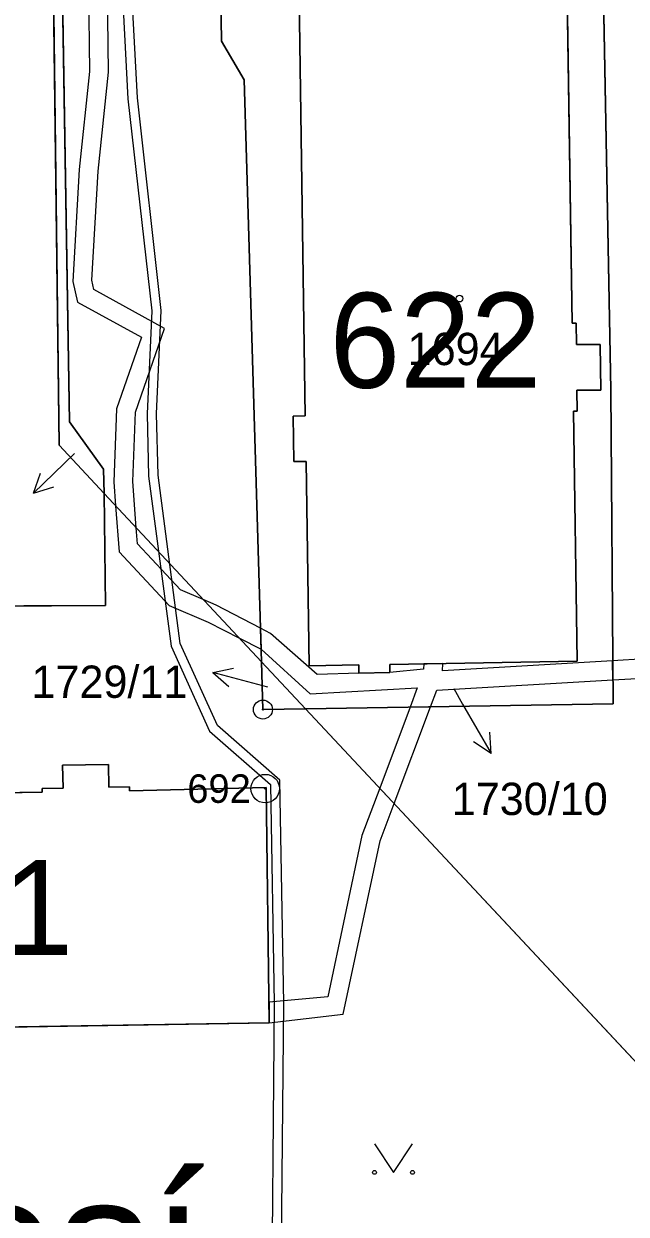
# Model space of a CAD drawing. Extents: x -689422 to -685210, y -987725 to -982160.
# Drawn here: x -687040.7 to -687009, y -985084.5 to -985021.9 of the extents above; entities that cross this region are included whole.
import ezdxf

# ---------------------------------------------------------------- set-up
doc = ezdxf.new("R2010")
doc.units = 0
for name, color, linetype in [('KN_Budovy', 7, 'Continuous'), ('KN_Budovy_cisla_domovni', 7, 'Continuous'), ('KN_Hranice_parcel', 7, 'Continuous'), ('KN_Parcelni cisla', 7, 'Continuous'), ('KN_Parcelni cisla_sipky', 7, 'Continuous'), ('KN_Polygon parcely', 7, 'Continuous'), ('KN_Popisy_pomistni nazvy nazvy ulic', 7, 'Continuous'), ('KN_POZEMKY_OSTATNI PLOCHA', 7, 'Continuous'), ('KN_POZEMKY_ZASTAVENA PLOCHA', 7, 'Continuous'), ('KN_VYUZITI_17_ostatni plocha_ostatni komunikace', 7, 'Continuous'), ('KN_VYUZITI_19_ostatni plocha_zelen', 7, 'Continuous'), ('KN_VYUZITI_26_ostatni plocha_jina plocha', 7, 'Continuous'), ('KN_Věcná břemena k části', 7, 'Continuous'), ('KN_Značky bodu BP', 7, 'Continuous'), ('KN_Značky budov', 7, 'Continuous'), ('KN_Značky kultur', 7, 'Continuous')]:
    doc.layers.add(name, color=color, linetype=linetype)

msp = doc.modelspace()

# ---------------------------------------------------------------- linework, layer by layer
at = {"layer": 'KN_Budovy'}
for points in [[(-687026.48, -985044.91), (-687025.83, -985044.9), (-687025.66, -985055.66), (-687023.05, -985055.61), (-687023.05, -985056.04), (-687021.42, -985056.01), (-687021.42, -985055.58), (-687011.54, -985055.42), (-687011.74, -985042.26), (-687011.54, -985042.25), (-687011.56, -985041.15), (-687010.31, -985041.14), (-687010.34, -985038.74), (-687011.59, -985038.75), (-687011.61, -985037.62), (-687011.81, -985037.63), (-687012.08, -985020.26), (-687016.34, -985020.28), (-687026.2, -985020.47), (-687025.87, -985042.5), (-687026.51, -985042.51)], [(-687057.83, -985061.2), (-687060.24, -985061.24), (-687060.22, -985062.44), (-687061.32, -985062.46), (-687061.32, -985062.66), (-687071.5, -985062.82), (-687071.31, -985075.17), (-687027.77, -985074.44), (-687027.93, -985062.07), (-687035.12, -985062.23), (-687035.12, -985062.03), (-687036.22, -985062.05), (-687036.24, -985060.85), (-687038.65, -985060.89), (-687038.63, -985062.09), (-687039.73, -985062.11), (-687039.73, -985062.31), (-687056.71, -985062.58), (-687056.71, -985062.38), (-687057.81, -985062.4)]]:
    msp.add_lwpolyline(points, close=True, dxfattribs=at)
at = {"layer": 'KN_Hranice_parcel'}
for p, q in [((-687036.47, -985046.58), (-687028.17, -985055.45)), ((-687025.86, -985057.92), (-687028.17, -985055.45)), ((-687025.86, -985057.92), (-687001.02, -985084.47))]:
    msp.add_line(p, q, dxfattribs=at)
for points in [[(-687038.99, -985000), (-687038.29, -985042.81), (-687036.49, -985045.3), (-687036.47, -985046.58)], [(-687036.47, -985046.58), (-687038.84, -985044.05), (-687039.26, -985009.93)], [(-687028.17, -985055.45), (-687029.08, -985024.82), (-687030.28, -985022.78), (-687030.31, -985020.45)], [(-687026.2, -985020.47), (-687025.87, -985042.5), (-687026.51, -985042.51), (-687026.48, -985044.91), (-687025.83, -985044.9), (-687025.66, -985055.66), (-687023.05, -985055.61), (-687023.05, -985056.04), (-687021.42, -985056.01), (-687021.42, -985055.58), (-687011.54, -985055.42), (-687011.74, -985042.26), (-687011.54, -985042.25), (-687011.56, -985041.15), (-687010.31, -985041.14), (-687010.34, -985038.74), (-687011.59, -985038.75), (-687011.61, -985037.62), (-687011.81, -985037.63), (-687012.08, -985020.26)], [(-687010.37, -985020.25), (-687010.17, -985020.45), (-687009.78, -985041.13), (-687009.66, -985057.65), (-687025.86, -985057.92)], [(-687085.57, -985080.1), (-687084.59, -985078.17), (-687082.67, -985077.81), (-687080.8, -985078), (-687080.77, -985062.81), (-687082.66, -985062.75), (-687082.67, -985059.02), (-687085.77, -985059.23), (-687084.44, -985056.3), (-687082.36, -985054.21), (-687079.52, -985053.03), (-687075.14, -985052.64), (-687036.39, -985052.49), (-687036.47, -985046.58)], [(-687025.86, -985057.92), (-687028.1, -985057.96), (-687028.17, -985055.45)], [(-687039.73, -985062.11), (-687039.73, -985062.31), (-687056.71, -985062.58), (-687056.71, -985062.38), (-687057.81, -985062.4), (-687057.83, -985061.2), (-687060.24, -985061.24), (-687060.22, -985062.44), (-687061.32, -985062.46), (-687061.32, -985062.66), (-687071.5, -985062.82), (-687071.31, -985075.17), (-687027.77, -985074.44), (-687027.93, -985062.07), (-687035.12, -985062.23), (-687035.12, -985062.03), (-687036.22, -985062.05), (-687036.24, -985060.85), (-687038.65, -985060.89), (-687038.63, -985062.09), (-687039.73, -985062.11)]]:
    msp.add_lwpolyline(points, dxfattribs=at)
at = {"layer": 'KN_Parcelni cisla_sipky'}
for p, q in [((-687038.03, -985044.49), (-687040.189, -985046.575)), ((-687040.189, -985046.575), (-687039.816, -985045.519)), ((-687040.189, -985046.575), (-687039.12, -985046.239)), ((-687030.739, -985056.003), (-687029.642, -985055.779)), ((-687027.84, -985056.78), (-687030.739, -985056.003)), ((-687030.739, -985056.003), (-687029.901, -985056.746)), ((-687018.05, -985056.85), (-687017.58, -985057.67)), ((-687017.58, -985057.67), (-687016.08, -985060.269)), ((-687016.08, -985060.269), (-687017.014, -985059.652)), ((-687016.08, -985060.269), (-687016.147, -985059.151))]:
    msp.add_line(p, q, dxfattribs=at)
at = {"layer": 'KN_Polygon parcely'}
for points in [[(-687038.99, -985000), (-687039.26, -985009.93), (-687038.84, -985044.05), (-687036.47, -985046.58), (-687036.49, -985045.3), (-687038.29, -985042.81)], [(-687012.08, -985020.26), (-687016.34, -985020.28), (-687026.2, -985020.47), (-687025.87, -985042.5), (-687026.51, -985042.51), (-687026.48, -985044.91), (-687025.83, -985044.9), (-687025.66, -985055.66), (-687023.05, -985055.61), (-687023.05, -985056.04), (-687021.42, -985056.01), (-687021.42, -985055.58), (-687011.54, -985055.42), (-687011.74, -985042.26), (-687011.54, -985042.25), (-687011.56, -985041.15), (-687010.31, -985041.14), (-687010.34, -985038.74), (-687011.59, -985038.75), (-687011.61, -985037.62), (-687011.81, -985037.63)], [(-687025.86, -985057.92), (-687028.17, -985055.45), (-687028.1, -985057.96)], [(-687039.73, -985062.11), (-687038.63, -985062.09), (-687038.65, -985060.89), (-687036.24, -985060.85), (-687036.22, -985062.05), (-687035.12, -985062.03), (-687035.12, -985062.23), (-687027.93, -985062.07), (-687027.77, -985074.44), (-687071.31, -985075.17), (-687071.5, -985062.82), (-687061.32, -985062.66), (-687061.32, -985062.46), (-687060.22, -985062.44), (-687060.24, -985061.24), (-687057.83, -985061.2), (-687057.81, -985062.4), (-687056.71, -985062.38), (-687056.71, -985062.58), (-687039.73, -985062.31)], [(-687039.73, -985062.11), (-687039.73, -985062.31), (-687056.71, -985062.58), (-687056.71, -985062.38), (-687057.81, -985062.4), (-687057.83, -985061.2), (-687060.24, -985061.24), (-687060.22, -985062.44), (-687061.32, -985062.46), (-687061.32, -985062.66), (-687071.5, -985062.82), (-687071.31, -985075.17), (-687027.77, -985074.44), (-687027.93, -985062.07), (-687035.12, -985062.23), (-687035.12, -985062.03), (-687036.22, -985062.05), (-687036.24, -985060.85), (-687038.65, -985060.89), (-687038.63, -985062.09)]]:
    msp.add_lwpolyline(points, close=True, dxfattribs=at)
for points in [[(-687038.99, -985000), (-687038.29, -985042.81), (-687036.49, -985045.3), (-687036.47, -985046.58), (-687028.17, -985055.45), (-687029.08, -985024.82), (-687030.28, -985022.78), (-687030.31, -985020.45)], [(-687092.32, -985079.99), (-687085.57, -985080.1), (-687084.59, -985078.17), (-687082.67, -985077.81), (-687080.8, -985078), (-687080.77, -985062.81), (-687082.66, -985062.75), (-687082.67, -985059.02), (-687085.77, -985059.23), (-687084.44, -985056.3), (-687082.36, -985054.21), (-687079.52, -985053.03), (-687075.14, -985052.64), (-687036.39, -985052.49), (-687036.47, -985046.58), (-687038.84, -985044.05), (-687039.26, -985009.93)], [(-687030.31, -985020.45), (-687030.28, -985022.78), (-687029.08, -985024.82), (-687028.17, -985055.45), (-687025.86, -985057.92), (-687009.66, -985057.65), (-687009.78, -985041.13), (-687010.17, -985020.45)], [(-687012.08, -985020.26), (-687011.81, -985037.63), (-687011.61, -985037.62), (-687011.59, -985038.75), (-687010.34, -985038.74), (-687010.31, -985041.14), (-687011.56, -985041.15), (-687011.54, -985042.25), (-687011.74, -985042.26), (-687011.54, -985055.42), (-687021.42, -985055.58), (-687021.42, -985056.01), (-687023.05, -985056.04), (-687023.05, -985055.61), (-687025.66, -985055.66), (-687025.83, -985044.9), (-687026.48, -985044.91), (-687026.51, -985042.51), (-687025.87, -985042.5), (-687026.2, -985020.47)], [(-687010.17, -985020.45), (-687009.78, -985041.13), (-687009.66, -985057.65), (-687025.86, -985057.92), (-687001.02, -985084.47)], [(-687001.02, -985084.47), (-687025.86, -985057.92), (-687028.1, -985057.96), (-687028.17, -985055.45), (-687036.47, -985046.58), (-687036.39, -985052.49), (-687075.14, -985052.64), (-687079.52, -985053.03), (-687082.36, -985054.21), (-687084.44, -985056.3), (-687085.77, -985059.23), (-687082.67, -985059.02), (-687082.66, -985062.75), (-687080.77, -985062.81), (-687080.8, -985078), (-687082.67, -985077.81), (-687084.59, -985078.17), (-687085.57, -985080.1), (-687084.66, -985082.27), (-687082.97, -985084), (-687080.53, -985085.27)]]:
    msp.add_lwpolyline(points, dxfattribs=at)
at = {"layer": 'KN_POZEMKY_OSTATNI PLOCHA'}
for p, q in [((-687038.29, -985042.81), (-687038.99, -985000)), ((-687038.99, -985000), (-687038.29, -985042.81)), ((-687039.26, -985009.93), (-687038.84, -985044.05)), ((-687038.84, -985044.05), (-687039.26, -985009.93)), ((-687030.28, -985022.78), (-687030.31, -985020.45)), ((-687030.31, -985020.45), (-687030.28, -985022.78)), ((-687026.2, -985020.47), (-687025.87, -985042.5)), ((-687011.81, -985037.63), (-687012.08, -985020.26)), ((-687010.17, -985020.45), (-687009.78, -985041.13)), ((-687009.78, -985041.13), (-687010.17, -985020.45)), ((-687029.08, -985024.82), (-687030.28, -985022.78)), ((-687030.28, -985022.78), (-687029.08, -985024.82)), ((-687028.17, -985055.45), (-687029.08, -985024.82)), ((-687029.08, -985024.82), (-687028.17, -985055.45)), ((-687011.61, -985037.62), (-687011.81, -985037.63)), ((-687011.59, -985038.75), (-687011.61, -985037.62)), ((-687010.34, -985038.74), (-687011.59, -985038.75)), ((-687010.31, -985041.14), (-687010.34, -985038.74)), ((-687011.56, -985041.15), (-687010.31, -985041.14)), ((-687011.54, -985042.25), (-687011.56, -985041.15)), ((-687009.78, -985041.13), (-687009.66, -985057.65)), ((-687009.66, -985057.65), (-687009.78, -985041.13)), ((-687025.87, -985042.5), (-687026.51, -985042.51)), ((-687026.51, -985042.51), (-687026.48, -985044.91)), ((-687011.74, -985042.26), (-687011.54, -985042.25)), ((-687011.54, -985055.42), (-687011.74, -985042.26)), ((-687036.49, -985045.3), (-687038.29, -985042.81)), ((-687038.29, -985042.81), (-687036.49, -985045.3)), ((-687038.84, -985044.05), (-687036.47, -985046.58)), ((-687036.47, -985046.58), (-687038.84, -985044.05)), ((-687036.47, -985046.58), (-687036.49, -985045.3)), ((-687036.49, -985045.3), (-687036.47, -985046.58)), ((-687026.48, -985044.91), (-687025.83, -985044.9)), ((-687025.83, -985044.9), (-687025.66, -985055.66)), ((-687028.17, -985055.45), (-687036.47, -985046.58)), ((-687036.47, -985046.58), (-687036.39, -985052.49)), ((-687036.47, -985046.58), (-687028.17, -985055.45)), ((-687036.39, -985052.49), (-687036.47, -985046.58)), ((-687036.39, -985052.49), (-687075.14, -985052.64)), ((-687075.14, -985052.64), (-687036.39, -985052.49)), ((-687028.17, -985055.45), (-687025.86, -985057.92)), ((-687028.1, -985057.96), (-687028.17, -985055.45)), ((-687025.86, -985057.92), (-687028.17, -985055.45)), ((-687028.17, -985055.45), (-687028.1, -985057.96)), ((-687025.66, -985055.66), (-687023.05, -985055.61)), ((-687023.05, -985055.61), (-687023.05, -985056.04)), ((-687021.42, -985055.58), (-687011.54, -985055.42)), ((-687021.42, -985056.01), (-687021.42, -985055.58)), ((-687023.05, -985056.04), (-687021.42, -985056.01)), ((-687009.66, -985057.65), (-687025.86, -985057.92)), ((-687025.86, -985057.92), (-687009.66, -985057.65)), ((-687025.86, -985057.92), (-687028.1, -985057.96)), ((-687028.1, -985057.96), (-687025.86, -985057.92)), ((-687001.02, -985084.47), (-687025.86, -985057.92)), ((-687025.86, -985057.92), (-687001.02, -985084.47)), ((-687036.24, -985060.85), (-687038.65, -985060.89)), ((-687038.65, -985060.89), (-687038.63, -985062.09)), ((-687036.22, -985062.05), (-687036.24, -985060.85)), ((-687038.63, -985062.09), (-687039.73, -985062.11)), ((-687039.73, -985062.11), (-687039.73, -985062.31)), ((-687035.12, -985062.03), (-687036.22, -985062.05)), ((-687035.12, -985062.23), (-687035.12, -985062.03)), ((-687027.93, -985062.07), (-687035.12, -985062.23)), ((-687027.77, -985074.44), (-687027.93, -985062.07)), ((-687039.73, -985062.31), (-687056.71, -985062.58)), ((-687071.31, -985075.17), (-687027.77, -985074.44))]:
    msp.add_line(p, q, dxfattribs=at)
at = {"layer": 'KN_POZEMKY_ZASTAVENA PLOCHA'}
for p, q in [((-687025.87, -985042.5), (-687026.2, -985020.47)), ((-687012.08, -985020.26), (-687011.81, -985037.63)), ((-687011.81, -985037.63), (-687011.61, -985037.62)), ((-687011.61, -985037.62), (-687011.59, -985038.75)), ((-687011.59, -985038.75), (-687010.34, -985038.74)), ((-687010.34, -985038.74), (-687010.31, -985041.14)), ((-687010.31, -985041.14), (-687011.56, -985041.15)), ((-687011.56, -985041.15), (-687011.54, -985042.25)), ((-687026.51, -985042.51), (-687025.87, -985042.5)), ((-687026.48, -985044.91), (-687026.51, -985042.51)), ((-687011.54, -985042.25), (-687011.74, -985042.26)), ((-687011.74, -985042.26), (-687011.54, -985055.42)), ((-687025.83, -985044.9), (-687026.48, -985044.91)), ((-687025.66, -985055.66), (-687025.83, -985044.9)), ((-687023.05, -985055.61), (-687025.66, -985055.66)), ((-687023.05, -985056.04), (-687023.05, -985055.61)), ((-687011.54, -985055.42), (-687021.42, -985055.58)), ((-687021.42, -985055.58), (-687021.42, -985056.01)), ((-687021.42, -985056.01), (-687023.05, -985056.04)), ((-687038.65, -985060.89), (-687036.24, -985060.85)), ((-687038.63, -985062.09), (-687038.65, -985060.89)), ((-687036.24, -985060.85), (-687036.22, -985062.05)), ((-687039.73, -985062.11), (-687038.63, -985062.09)), ((-687039.73, -985062.31), (-687039.73, -985062.11)), ((-687036.22, -985062.05), (-687035.12, -985062.03)), ((-687035.12, -985062.03), (-687035.12, -985062.23)), ((-687035.12, -985062.23), (-687027.93, -985062.07)), ((-687027.93, -985062.07), (-687027.77, -985074.44)), ((-687056.71, -985062.58), (-687039.73, -985062.31)), ((-687027.77, -985074.44), (-687071.31, -985075.17))]:
    msp.add_line(p, q, dxfattribs=at)
at = {"layer": 'KN_VYUZITI_17_ostatni plocha_ostatni komunikace'}
for p, q in [((-687038.99, -985000), (-687038.29, -985042.81)), ((-687039.26, -985009.93), (-687038.84, -985044.05)), ((-687038.84, -985044.05), (-687039.26, -985009.93)), ((-687038.29, -985042.81), (-687036.49, -985045.3)), ((-687038.84, -985044.05), (-687036.47, -985046.58)), ((-687036.47, -985046.58), (-687038.84, -985044.05)), ((-687036.49, -985045.3), (-687036.47, -985046.58)), ((-687036.47, -985046.58), (-687036.39, -985052.49)), ((-687036.39, -985052.49), (-687075.14, -985052.64))]:
    msp.add_line(p, q, dxfattribs=at)
at = {"layer": 'KN_VYUZITI_19_ostatni plocha_zelen'}
for p, q in [((-687036.47, -985046.58), (-687028.17, -985055.45)), ((-687036.39, -985052.49), (-687036.47, -985046.58)), ((-687075.14, -985052.64), (-687036.39, -985052.49)), ((-687028.17, -985055.45), (-687025.86, -985057.92)), ((-687028.1, -985057.96), (-687028.17, -985055.45)), ((-687028.17, -985055.45), (-687028.1, -985057.96)), ((-687025.86, -985057.92), (-687028.1, -985057.96)), ((-687028.1, -985057.96), (-687025.86, -985057.92)), ((-687025.86, -985057.92), (-687001.02, -985084.47)), ((-687036.24, -985060.85), (-687038.65, -985060.89)), ((-687038.65, -985060.89), (-687038.63, -985062.09)), ((-687036.22, -985062.05), (-687036.24, -985060.85)), ((-687038.63, -985062.09), (-687039.73, -985062.11)), ((-687039.73, -985062.11), (-687039.73, -985062.31)), ((-687035.12, -985062.03), (-687036.22, -985062.05)), ((-687035.12, -985062.23), (-687035.12, -985062.03)), ((-687027.93, -985062.07), (-687035.12, -985062.23)), ((-687027.77, -985074.44), (-687027.93, -985062.07)), ((-687039.73, -985062.31), (-687056.71, -985062.58)), ((-687071.31, -985075.17), (-687027.77, -985074.44))]:
    msp.add_line(p, q, dxfattribs=at)
at = {"layer": 'KN_VYUZITI_26_ostatni plocha_jina plocha'}
for p, q in [((-687038.29, -985042.81), (-687038.99, -985000)), ((-687030.28, -985022.78), (-687030.31, -985020.45)), ((-687030.31, -985020.45), (-687030.28, -985022.78)), ((-687026.2, -985020.47), (-687025.87, -985042.5)), ((-687011.81, -985037.63), (-687012.08, -985020.26)), ((-687010.17, -985020.45), (-687009.78, -985041.13)), ((-687009.78, -985041.13), (-687010.17, -985020.45)), ((-687029.08, -985024.82), (-687030.28, -985022.78)), ((-687030.28, -985022.78), (-687029.08, -985024.82)), ((-687028.17, -985055.45), (-687029.08, -985024.82)), ((-687029.08, -985024.82), (-687028.17, -985055.45)), ((-687011.61, -985037.62), (-687011.81, -985037.63)), ((-687011.59, -985038.75), (-687011.61, -985037.62)), ((-687010.34, -985038.74), (-687011.59, -985038.75)), ((-687010.31, -985041.14), (-687010.34, -985038.74)), ((-687011.56, -985041.15), (-687010.31, -985041.14)), ((-687011.54, -985042.25), (-687011.56, -985041.15)), ((-687009.78, -985041.13), (-687009.66, -985057.65)), ((-687009.66, -985057.65), (-687009.78, -985041.13)), ((-687025.87, -985042.5), (-687026.51, -985042.51)), ((-687026.51, -985042.51), (-687026.48, -985044.91)), ((-687011.74, -985042.26), (-687011.54, -985042.25)), ((-687011.54, -985055.42), (-687011.74, -985042.26)), ((-687036.49, -985045.3), (-687038.29, -985042.81)), ((-687036.47, -985046.58), (-687036.49, -985045.3)), ((-687026.48, -985044.91), (-687025.83, -985044.9)), ((-687025.83, -985044.9), (-687025.66, -985055.66)), ((-687028.17, -985055.45), (-687036.47, -985046.58)), ((-687025.86, -985057.92), (-687028.17, -985055.45)), ((-687025.66, -985055.66), (-687023.05, -985055.61)), ((-687023.05, -985055.61), (-687023.05, -985056.04)), ((-687021.42, -985055.58), (-687011.54, -985055.42)), ((-687021.42, -985056.01), (-687021.42, -985055.58)), ((-687023.05, -985056.04), (-687021.42, -985056.01)), ((-687009.66, -985057.65), (-687025.86, -985057.92)), ((-687025.86, -985057.92), (-687009.66, -985057.65)), ((-687001.02, -985084.47), (-687025.86, -985057.92))]:
    msp.add_line(p, q, dxfattribs=at)
at = {"layer": 'KN_Věcná břemena k části'}
for points in [[(-687095.39, -984987), (-687088.1, -984987.05), (-687070.24, -984986.66), (-687064.12, -984986.74), (-687063.92, -984988.85), (-687063.58, -984992.29), (-687061.55, -984993.91), (-687058.27, -984994.08), (-687051.75, -984994.06), (-687037.95, -984993.33), (-687035.73, -984993.46), (-687035.81, -984994.81), (-687035.44, -984995.9), (-687035.69, -985016.66), (-687035.21, -985025.81), (-687033.96, -985036.98), (-687034.2, -985042.39), (-687034.12, -985045.67), (-687032.94, -985054.62), (-687030.92, -985059.1), (-687027.71, -985061.91), (-687027.5, -985073.42), (-687027.67, -985091.8)], [(-687027.17, -985091.6), (-687027, -985073.42), (-687027.21, -985061.67), (-687030.5, -985058.8), (-687032.46, -985054.48), (-687033.62, -985045.63), (-687033.7, -985042.39), (-687033.46, -985036.96), (-687034.71, -985025.77), (-687035.19, -985016.64)], [(-687037.29, -985020.07), (-687037.23, -985024.37), (-687037.78, -985029.54), (-687038.12, -985035.43), (-687037.86, -985036.51), (-687034.5, -985038.36), (-687035.82, -985042.13), (-687035.96, -985045.98), (-687035.86, -985047.23), (-687035.67, -985049.65), (-687033.03, -985052.49), (-687030.98, -985053.36), (-687029.34, -985054.2), (-687028.19, -985054.78), (-687028.22, -985053.68), (-687030.56, -985052.46), (-687031.24, -985052.16), (-687032.45, -985051.65), (-687034.71, -985049.23), (-687034.77, -985048.4), (-687034.96, -985045.96), (-687034.82, -985042.31), (-687033.28, -985037.9), (-687037, -985035.85), (-687037.12, -985035.35), (-687036.78, -985029.62), (-687036.23, -985024.41), (-687036.29, -985020.09)], [(-687007.98, -985055.29), (-687009.68, -985055.39), (-687009.67, -985056.39), (-687007.78, -985056.29)]]:
    msp.add_lwpolyline(points, dxfattribs=at)
for points in [[(-687009.67, -985056.39), (-687009.68, -985055.39), (-687018.65, -985055.92), (-687018.63, -985055.53), (-687019.63, -985055.55), (-687019.65, -985055.83), (-687021.42, -985056.01), (-687023.05, -985056.04), (-687025.25, -985056.12), (-687027.7, -985053.96), (-687028.22, -985053.68), (-687028.19, -985054.78), (-687025.61, -985057.14), (-687019.97, -985056.82), (-687020.35, -985057.83), (-687019.27, -985057.81), (-687018.94, -985056.93)], [(-687019.27, -985057.81), (-687020.35, -985057.83), (-687021.95, -985062.09), (-687022.89, -985064.58), (-687024.69, -985073.08), (-687027.78, -985073.36), (-687027.77, -985074.44), (-687023.87, -985074), (-687021.93, -985064.86), (-687021.19, -985062.91)], [(-687019.27, -985057.81), (-687020.35, -985057.83), (-687021.95, -985062.09), (-687022.89, -985064.58), (-687024.69, -985073.08), (-687027.78, -985073.36), (-687027.77, -985074.44), (-687023.87, -985074), (-687021.93, -985064.86), (-687021.19, -985062.91)]]:
    msp.add_lwpolyline(points, close=True, dxfattribs=at)
at = {"layer": 'KN_Značky bodu BP'}
for centre, radius in [((-687028.1, -985057.96), 0.5), ((-687028.1, -985057.96), 0.0303), ((-687027.98, -985062.12), 0.75), ((-687027.98, -985062.12), 0.03)]:
    msp.add_circle(centre, radius, dxfattribs=at)
at = {"layer": 'KN_Značky budov'}
msp.add_circle((-687017.747, -985036.329), 0.175, dxfattribs=at)
at = {"layer": 'KN_Značky kultur'}
msp.add_lwpolyline([(-687022.22, -985080.819), (-687021.22, -985082.32), (-687020.22, -985080.819)], dxfattribs=at)
for centre in [(-687022.22, -985082.319), (-687020.22, -985082.319)]:
    msp.add_circle(centre, 0.1, dxfattribs=at)

# ---------------------------------------------------------------- texts
at = {"layer": 'KN_Budovy_cisla_domovni'}
for s, p in [('622', (-687024.593, -985041.024)), ('600,601', (-687062.256, -985070.884))]:
    msp.add_text(s, height=5, dxfattribs=at).set_placement(p)
at = {"layer": 'KN_Parcelni cisla'}
for s, p in [('1694', (-687020.48, -985039.83)), ('1729/11', (-687040.293, -985057.344)), ('1730/10', (-687018.156, -985063.51))]:
    msp.add_text(s, height=1.7, dxfattribs=at).set_placement(p)
at = {"layer": 'KN_Popisy_pomistni nazvy nazvy ulic'}
msp.add_text('Podlesí', height=7.5, dxfattribs=at).set_placement((-687064.62, -985089.87))
at = {"layer": 'KN_Značky bodu BP'}
msp.add_text('692', height=1.5, dxfattribs=at).set_placement((-687032.083, -985062.87))

doc.saveas('drawing.dxf')
